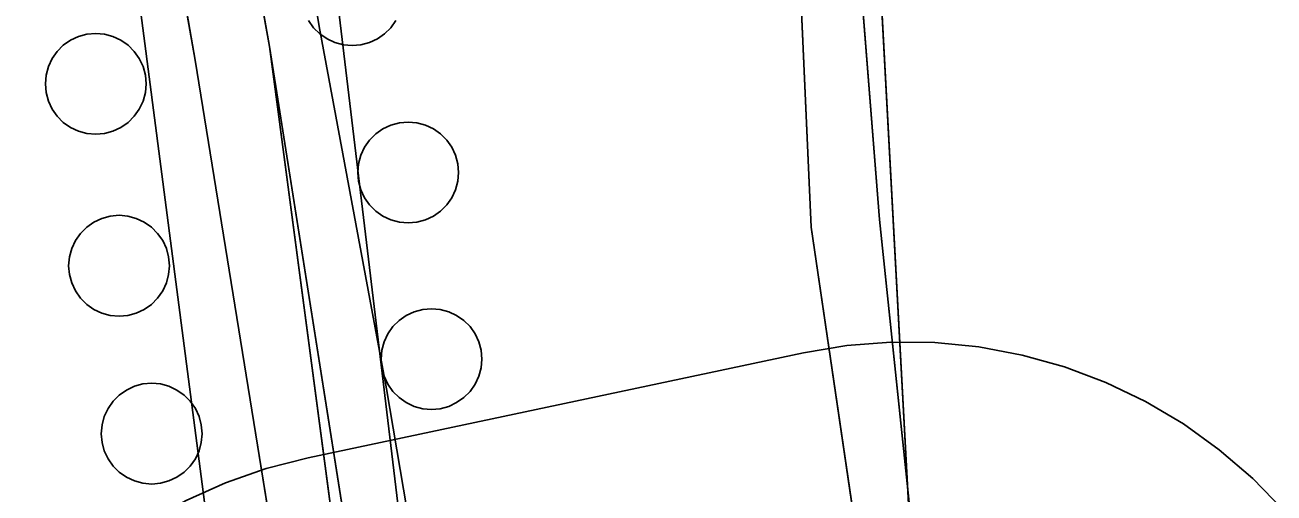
# Model space of a CAD drawing. Extents: x -690419 to -685080, y -987825 to -981190.
# Drawn here: x -687157.7 to -687033.8, y -986642.6 to -986596.1 of the extents above; entities that cross this region are included whole.
import ezdxf

# ---------------------------------------------------------------- set-up
doc = ezdxf.new("R2010")
doc.units = 0
for name, color, linetype in [('BPEJ (S) - hranice', 7, 'Continuous'), ('BPEJ I-II ochrana', 7, 'Continuous'), ('OP lesa 50 m (S)', 7, 'Continuous'), ('Plochy smíšené nezastavěného území všeobecné MU (S)', 7, 'Continuous'), ('Plochy veřejná prostranství všeobecná PU (S)', 7, 'Continuous'), ('Plochy zemědělské všeobecné AU (S)', 7, 'Continuous'), ('Regulační bloky STABILIZOVANÉ (S)', 7, 'Continuous'), ('Spoje - komunikační vedení bez rozlišení provozovanál (S)', 7, 'Continuous'), ('Trasy cykloturistické (S)', 7, 'Continuous'), ('Trasy turistické (S)', 7, 'Continuous'), ('VKP registrovaný (S)', 7, 'Continuous'), ('Vodovodní řady přiváděcí (S)', 7, 'Continuous')]:
    doc.layers.add(name, color=color, linetype=linetype)

msp = doc.modelspace()

# ---------------------------------------------------------------- linework, layer by layer
at = {"layer": 'BPEJ (S) - hranice'}
msp.add_lwpolyline([(-687070.16, -986677.59), (-687114.75, -986687.04), (-687115, -986674.5), (-687120, -986650), (-687147.5, -986420.5), (-687147, -986410), (-687124.5, -986412), (-687097.5, -986434), (-687081, -986459), (-687078, -986497.5), (-687068.5, -986673), (-687070.99, -986673.08)], close=True, dxfattribs=at)
for points in [[(-687147.5, -986420.5), (-687120, -986650), (-687115, -986674.5), (-687114.75, -986687.04), (-687114.6, -986695.01), (-687097.19, -986695.39), (-687087.24, -986720.75), (-687113.94, -986728.67), (-687113.5, -986751), (-687104, -986796), (-687103.62, -986798.85), (-687068.39, -986793.35), (-687049.96, -986854.98), (-687095.73, -986857.48), (-687089, -986907.5), (-687085.88, -986906.46), (-687086.04, -986905.54), (-687088.88, -986889.77), (-687075.4, -986886.59), (-687075.5, -986903), (-687074.5, -986932), (-687063.76, -987000)], [(-687063.76, -987000), (-687074.5, -986932), (-687075.5, -986903), (-687075.4, -986886.59), (-687040.8, -986878.41), (-687040, -986872), (-687037, -986755), (-687042.35, -986724.33), (-687043.23, -986722.85), (-687042.99, -986722.86), (-687063, -986696.5), (-687068.5, -986673), (-687078, -986497.5)]]:
    msp.add_lwpolyline(points, dxfattribs=at)
at = {"layer": 'BPEJ I-II ochrana'}
for p, q in [((-687078, -986497.5), (-687070.16, -986642.36)), ((-687148.24, -986515.1), (-687133.5, -986598.3)), ((-687140.87, -986599.63), (-687142.33, -986591.25)), ((-687133.5, -986598.3), (-687119.3, -986688)), ((-687135.04, -986635.57), (-687140.87, -986599.63)), ((-687130.24, -986665.18), (-687135.04, -986635.57)), ((-687070.16, -986642.36), (-687068.19, -986661.22))]:
    msp.add_line(p, q, dxfattribs=at)
msp.add_lwpolyline([(-687114.75, -986687.04), (-687115, -986674.5), (-687120, -986650), (-687147.5, -986420.5), (-687147, -986410), (-687124.5, -986412), (-687097.5, -986434), (-687090.01, -986445.35)], dxfattribs=at)
at = {"layer": 'OP lesa 50 m (S)'}
msp.add_lwpolyline([(-687032.88, -986644.27), (-687035.94, -986641.14), (-687039.26, -986638.28), (-687042.81, -986635.73), (-687046.57, -986633.5), (-687050.51, -986631.61), (-687054.61, -986630.07), (-687058.82, -986628.89), (-687063.12, -986628.09), (-687067.47, -986627.66), (-687071.85, -986627.62), (-687076.21, -986627.96), (-687080.52, -986628.68), (-687129.66, -986639.09), (-687133.81, -986640.15), (-687137.85, -986641.57), (-687141.75, -986643.32), (-687145.49, -986645.41), (-687149.04, -986647.8), (-687152.37, -986650.49), (-687155.45, -986653.46), (-687158.27, -986656.68)], dxfattribs=at)
at = {"layer": 'Plochy smíšené nezastavěného území všeobecné MU (S)'}
msp.add_lwpolyline([(-687089.74, -986714.38), (-687118.1, -986714.38), (-687121.11, -986707.42), (-687124.79, -986663.8), (-687133.5, -986598.3), (-687119.3, -986688), (-687115.28, -986694.99), (-687097.19, -986695.39)], close=True, dxfattribs=at)
at = {"layer": 'Plochy veřejná prostranství všeobecná PU (S)'}
for p, q in [((-687079.74, -986616.2), (-687085.25, -986493.64)), ((-687148.24, -986515.1), (-687133.5, -986598.3)), ((-687078.1, -986550.59), (-687072.97, -986615.43)), ((-687140.87, -986599.63), (-687142.33, -986591.25)), ((-687133.5, -986598.3), (-687124.79, -986663.8)), ((-687135.04, -986635.57), (-687140.87, -986599.63)), ((-687072.97, -986615.43), (-687068.19, -986661.22)), ((-687072.96, -986662.37), (-687079.74, -986616.2)), ((-687130.24, -986665.18), (-687135.04, -986635.57))]:
    msp.add_line(p, q, dxfattribs=at)
at = {"layer": 'Plochy zemědělské všeobecné AU (S)'}
for p, q in [((-687142.33, -986591.25), (-687140.87, -986599.63)), ((-687140.87, -986599.63), (-687135.04, -986635.57)), ((-687135.04, -986635.57), (-687130.24, -986665.18))]:
    msp.add_line(p, q, dxfattribs=at)
msp.add_lwpolyline([(-686810.53, -986724.69), (-686841.06, -986727.9), (-686887.37, -986723.3), (-686940.51, -986723.49), (-686947.51, -986723.37), (-687007.66, -986722.36), (-687042.33, -986717.99), (-687050.77, -986707.44), (-687065.37, -986676.32), (-687068.19, -986661.22), (-687072.97, -986615.43), (-687078.1, -986550.59), (-687080.36, -986492.73), (-687080.7, -986488.8), (-687087.76, -986406.99), (-687113.08, -986283.02), (-687110.83, -986278.58), (-687108.57, -986274.12), (-687099.9, -986209.98)], dxfattribs=at)
msp.add_lwpolyline([(-687119.3, -986688), (-687133.5, -986598.3), (-687148.24, -986515.1), (-687158.04, -986449.96), (-687159.12, -986441.98), (-687161.78, -986418.73), (-687164.03, -986405.2), (-687162.93, -986395.38), (-687174.58, -986328.8), (-687173.06, -986323.05), (-687168.76, -986319.83), (-687117.58, -986291.9), (-687115.82, -986288.44), (-687093.11, -986413.86), (-687085.25, -986493.64), (-687079.74, -986616.2), (-687072.96, -986662.37), (-687070.16, -986677.59)], close=True, dxfattribs=at)
at = {"layer": 'Regulační bloky STABILIZOVANÉ (S)'}
for p, q in [((-687079.74, -986616.2), (-687085.25, -986493.64)), ((-687148.24, -986515.1), (-687133.5, -986598.3)), ((-687078.1, -986550.59), (-687072.97, -986615.43)), ((-687142.33, -986591.25), (-687140.87, -986599.63)), ((-687140.87, -986599.63), (-687142.33, -986591.25)), ((-687133.5, -986598.3), (-687124.79, -986663.8)), ((-687140.87, -986599.63), (-687135.04, -986635.57)), ((-687135.04, -986635.57), (-687140.87, -986599.63)), ((-687072.97, -986615.43), (-687068.19, -986661.22)), ((-687072.96, -986662.37), (-687079.74, -986616.2)), ((-687135.04, -986635.57), (-687130.24, -986665.18)), ((-687130.24, -986665.18), (-687135.04, -986635.57))]:
    msp.add_line(p, q, dxfattribs=at)
msp.add_lwpolyline([(-686810.53, -986724.69), (-686841.06, -986727.9), (-686887.37, -986723.3), (-686940.51, -986723.49), (-686947.51, -986723.37), (-687007.66, -986722.36), (-687042.33, -986717.99), (-687050.77, -986707.44), (-687065.37, -986676.32), (-687068.19, -986661.22), (-687072.97, -986615.43), (-687078.1, -986550.59), (-687080.36, -986492.73), (-687080.7, -986488.8), (-687087.76, -986406.99), (-687113.08, -986283.02), (-687110.83, -986278.58), (-687108.57, -986274.12), (-687099.9, -986209.98)], dxfattribs=at)
for points in [[(-687119.3, -986688), (-687133.5, -986598.3), (-687148.24, -986515.1), (-687158.04, -986449.96), (-687159.12, -986441.98), (-687161.78, -986418.73), (-687164.03, -986405.2), (-687162.93, -986395.38), (-687174.58, -986328.8), (-687173.06, -986323.05), (-687168.76, -986319.83), (-687117.58, -986291.9), (-687115.82, -986288.44), (-687093.11, -986413.86), (-687085.25, -986493.64), (-687079.74, -986616.2), (-687072.96, -986662.37), (-687070.16, -986677.59)], [(-687089.74, -986714.38), (-687118.1, -986714.38), (-687121.11, -986707.42), (-687124.79, -986663.8), (-687133.5, -986598.3), (-687119.3, -986688), (-687115.28, -986694.99), (-687097.19, -986695.39)]]:
    msp.add_lwpolyline(points, close=True, dxfattribs=at)
at = {"layer": 'Spoje - komunikační vedení bez rozlišení provozovanál (S)'}
msp.add_lwpolyline([(-687134.78, -986558.12), (-687128.55, -986596.29), (-687121.87, -986632.23), (-687116.14, -986666.2), (-687116.24, -986675.79), (-687122.7, -986687.4), (-687120.3, -986718.33), (-687117.95, -986746.91), (-687112.46, -986783.6), (-687110.33, -986797.3), (-687107.08, -986821.56), (-687102.66, -986850.7), (-687097.67, -986883.59), (-687093.49, -986909.08), (-687089.93, -986925.78), (-687083.88, -986946.25), (-687087.97, -986947.72), (-687089.42, -986948.25), (-687089.31, -986955.87)], dxfattribs=at)
at = {"layer": 'Trasy cykloturistické (S)'}
msp.add_lwpolyline([(-687089, -986950.57), (-687098.46, -986908.8), (-687103.23, -986882.95), (-687103.83, -986877.9), (-687111.79, -986825.4), (-687114.53, -986811.14), (-687123.74, -986736.78), (-687132.73, -986665.38), (-687130.24, -986665.18), (-687135.04, -986635.57), (-687140.87, -986599.63), (-687142.33, -986591.25)], dxfattribs=at)
at = {"layer": 'Trasy turistické (S)'}
msp.add_lwpolyline([(-687148.24, -986515.1), (-687133.5, -986598.3), (-687124.79, -986663.8), (-687121.11, -986707.42), (-687118.1, -986714.38), (-687115.43, -986735.93), (-687117.23, -986748.83), (-687105.29, -986824.57), (-687097.31, -986882.03), (-687081.8, -986952.81), (-687064.71, -987049.91), (-687057.51, -987088.37), (-687058.74, -987091.61), (-687061.71, -987099.42), (-687065.23, -987104.62), (-687069.67, -987108.38), (-687079.4, -987116.46), (-687101.73, -987130.92), (-687107.05, -987133.19), (-687128.7, -987141.41), (-687133.81, -987145.13), (-687145.5, -987159.88), (-687149.31, -987169.64)], dxfattribs=at)
at = {"layer": 'VKP registrovaný (S)'}
msp.add_lwpolyline([(-687129.61, -986595.7), (-687129.11, -986596.42), (-687128.49, -986597.03), (-687127.78, -986597.53), (-687126.99, -986597.9), (-687126.15, -986598.12), (-687125.28, -986598.2), (-687124.41, -986598.12), (-687123.57, -986597.9), (-687122.78, -986597.53), (-687122.07, -986597.03), (-687121.45, -986596.42), (-687120.95, -986595.7)], dxfattribs=at)
for points in [[(-687145.72, -986601.99), (-687145.8, -986601.12), (-687146.03, -986600.28), (-687146.4, -986599.49), (-687146.9, -986598.78), (-687147.51, -986598.16), (-687148.22, -986597.66), (-687149.02, -986597.29), (-687149.86, -986597.07), (-687150.72, -986596.99), (-687151.59, -986597.07), (-687152.44, -986597.29), (-687153.22, -986597.66), (-687153.94, -986598.16), (-687154.56, -986598.78), (-687155.06, -986599.49), (-687155.42, -986600.28), (-687155.65, -986601.12), (-687155.72, -986601.99), (-687155.65, -986602.86), (-687155.42, -986603.7), (-687155.06, -986604.49), (-687154.56, -986605.2), (-687153.94, -986605.82), (-687153.22, -986606.32), (-687152.44, -986606.69), (-687151.59, -986606.91), (-687150.72, -986606.99), (-687149.86, -986606.91), (-687149.02, -986606.69), (-687148.22, -986606.32), (-687147.51, -986605.82), (-687146.9, -986605.2), (-687146.4, -986604.49), (-687146.03, -986603.7), (-687145.8, -986602.86)], [(-687114.73, -986610.78), (-687114.81, -986609.91), (-687115.03, -986609.07), (-687115.4, -986608.28), (-687115.9, -986607.57), (-687116.52, -986606.95), (-687117.23, -986606.45), (-687118.02, -986606.08), (-687118.86, -986605.86), (-687119.73, -986605.78), (-687120.6, -986605.86), (-687121.44, -986606.08), (-687122.23, -986606.45), (-687122.94, -986606.95), (-687123.56, -986607.57), (-687124.06, -986608.28), (-687124.43, -986609.07), (-687124.65, -986609.91), (-687124.73, -986610.78), (-687124.65, -986611.65), (-687124.43, -986612.49), (-687124.06, -986613.28), (-687123.56, -986613.99), (-687122.94, -986614.61), (-687122.23, -986615.11), (-687121.44, -986615.48), (-687120.6, -986615.7), (-687119.73, -986615.78), (-687118.86, -986615.7), (-687118.02, -986615.48), (-687117.23, -986615.11), (-687116.52, -986614.61), (-687115.9, -986613.99), (-687115.4, -986613.28), (-687115.03, -986612.49), (-687114.81, -986611.65)], [(-687143.41, -986620.03), (-687143.49, -986619.16), (-687143.71, -986618.32), (-687144.08, -986617.53), (-687144.58, -986616.82), (-687145.2, -986616.2), (-687145.91, -986615.7), (-687146.7, -986615.33), (-687147.54, -986615.11), (-687148.41, -986615.03), (-687149.28, -986615.11), (-687150.12, -986615.33), (-687150.91, -986615.7), (-687151.62, -986616.2), (-687152.24, -986616.82), (-687152.74, -986617.53), (-687153.11, -986618.32), (-687153.34, -986619.16), (-687153.41, -986620.03), (-687153.34, -986620.9), (-687153.11, -986621.74), (-687152.74, -986622.53), (-687152.24, -986623.25), (-687151.62, -986623.86), (-687150.91, -986624.36), (-687150.12, -986624.73), (-687149.28, -986624.96), (-687148.41, -986625.03), (-687147.54, -986624.96), (-687146.7, -986624.73), (-687145.91, -986624.36), (-687145.2, -986623.86), (-687144.58, -986623.25), (-687144.08, -986622.53), (-687143.71, -986621.74), (-687143.49, -986620.9)], [(-687112.42, -986629.29), (-687112.49, -986628.42), (-687112.72, -986627.58), (-687113.09, -986626.79), (-687113.59, -986626.07), (-687114.2, -986625.46), (-687114.92, -986624.96), (-687115.71, -986624.59), (-687116.55, -986624.36), (-687117.42, -986624.29), (-687118.28, -986624.36), (-687119.13, -986624.59), (-687119.92, -986624.96), (-687120.63, -986625.46), (-687121.25, -986626.07), (-687121.75, -986626.79), (-687122.11, -986627.58), (-687122.34, -986628.42), (-687122.42, -986629.29), (-687122.34, -986630.15), (-687122.11, -986630.99), (-687121.75, -986631.79), (-687121.25, -986632.5), (-687120.63, -986633.11), (-687119.92, -986633.61), (-687119.13, -986633.98), (-687118.28, -986634.21), (-687117.42, -986634.29), (-687116.55, -986634.21), (-687115.71, -986633.98), (-687114.92, -986633.61), (-687114.2, -986633.11), (-687113.59, -986632.5), (-687113.09, -986631.79), (-687112.72, -986630.99), (-687112.49, -986630.15)], [(-687140.17, -986636.69), (-687140.25, -986635.82), (-687140.47, -986634.98), (-687140.84, -986634.19), (-687141.34, -986633.47), (-687141.96, -986632.86), (-687142.67, -986632.36), (-687143.46, -986631.99), (-687144.31, -986631.76), (-687145.17, -986631.69), (-687146.04, -986631.76), (-687146.88, -986631.99), (-687147.67, -986632.36), (-687148.39, -986632.86), (-687149, -986633.47), (-687149.5, -986634.19), (-687149.87, -986634.98), (-687150.1, -986635.82), (-687150.17, -986636.69), (-687150.1, -986637.55), (-687149.87, -986638.4), (-687149.5, -986639.19), (-687149, -986639.9), (-687148.39, -986640.52), (-687147.67, -986641.02), (-687146.88, -986641.38), (-687146.04, -986641.61), (-687145.17, -986641.69), (-687144.31, -986641.61), (-687143.46, -986641.38), (-687142.67, -986641.02), (-687141.96, -986640.52), (-687141.34, -986639.9), (-687140.84, -986639.19), (-687140.47, -986638.4), (-687140.25, -986637.55)]]:
    msp.add_lwpolyline(points, close=True, dxfattribs=at)
at = {"layer": 'Vodovodní řady přiváděcí (S)'}
msp.add_lwpolyline([(-687071.2, -987074.27), (-687085.19, -986991.22), (-687093.18, -986932.06), (-687097.86, -986909.3), (-687117.8, -986778.74), (-687126.33, -986747.93), (-687155.55, -986523.5), (-687161.37, -986495.96), (-687174.14, -986397.25), (-687179.73, -986373.65), (-687186.14, -986334.24), (-687218.06, -986206.5)], dxfattribs=at)

doc.saveas('drawing.dxf')
